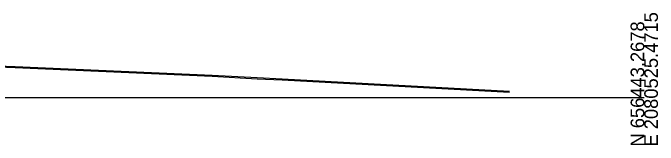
# Model space of a CAD drawing. Extents: x 1131015 to 1136271, y 133453 to 174329.
# Drawn here: x 1132510.9 to 1132643.3, y 164158 to 164185 of the extents above; entities that cross this region are included whole.
import ezdxf

# ---------------------------------------------------------------- set-up
doc = ezdxf.new("R2010")
doc.units = 0
for name, color, linetype in [('DESIGN - SHEET - Light Grid', 7, 'Continuous'), ('SURVEY - GROUND - Bottom of Topsoil Layer', 7, 'Continuous'), ('SURVEY - GROUND - Top of Ground', 7, 'Continuous')]:
    doc.layers.add(name, color=color, linetype=linetype)

msp = doc.modelspace()

# ---------------------------------------------------------------- linework, layer by layer
at = {"layer": 'DESIGN - SHEET - Light Grid'}
msp.add_line((1132340.46, 164167.66), (1132640.46, 164167.66), dxfattribs=at)
at = {"layer": 'SURVEY - GROUND - Bottom of Topsoil Layer'}
for p, q in [((1132493.3, 164174.41), (1132511.42, 164173.81)), ((1132511.42, 164173.81), (1132551.79, 164172.03)), ((1132551.79, 164172.03), (1132561.08, 164171.54)), ((1132561.08, 164171.54), (1132566.16, 164171.29)), ((1132566.16, 164171.29), (1132612.82, 164168.75))]:
    msp.add_line(p, q, dxfattribs=at)
at = {"layer": 'SURVEY - GROUND - Top of Ground'}
for p, q in [((1132493.3, 164174.66), (1132511.42, 164174.06)), ((1132511.42, 164174.06), (1132551.79, 164172.28)), ((1132551.79, 164172.28), (1132561.08, 164171.79)), ((1132561.08, 164171.79), (1132566.16, 164171.54)), ((1132566.16, 164171.54), (1132612.82, 164169))]:
    msp.add_line(p, q, dxfattribs=at)

# ---------------------------------------------------------------- texts
at = {"layer": 'DESIGN - SHEET - Light Grid'}
for s, p in [('E 2080525.4715', (1132643.26, 164157.66)), ('N 656443.2678', (1132640.46, 164157.66))]:
    msp.add_text(s, height=2.8, rotation=90, dxfattribs=at).set_placement(p)

doc.saveas('drawing.dxf')
